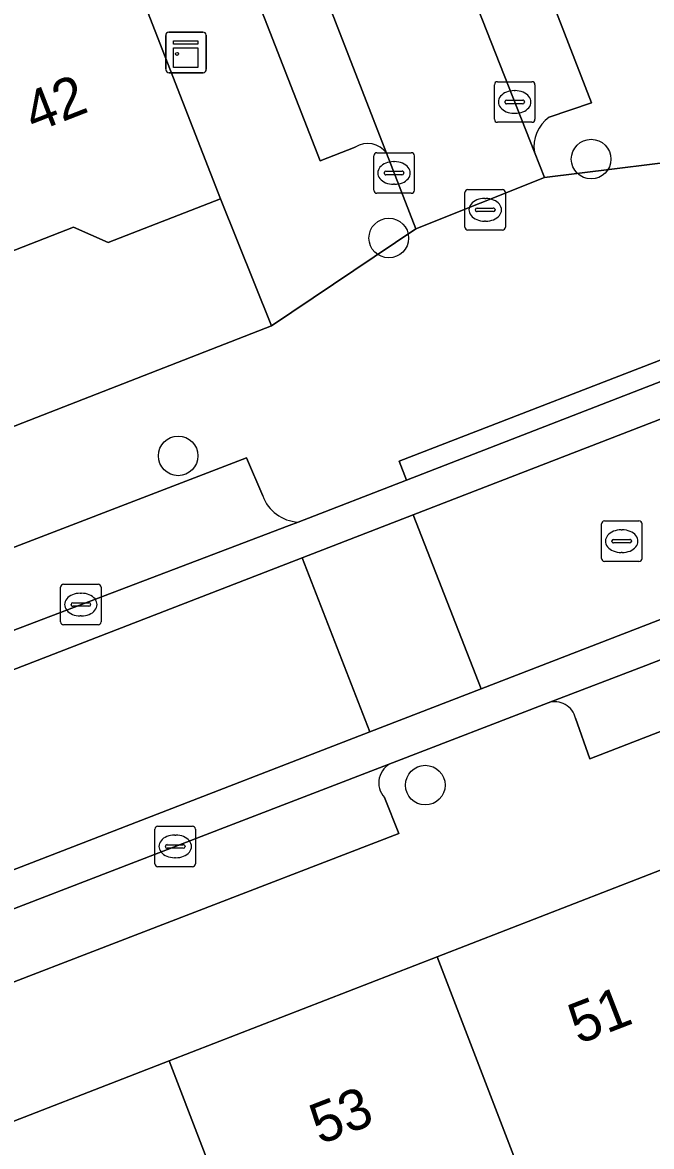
# Model space of a CAD drawing. Extents: x 161692 to 162379, y 380760 to 381678.
# Drawn here: x 161850.58 to 161866.11, y 381183.08 to 381210.82 of the extents above; entities that cross this region are included whole.
import ezdxf

# ---------------------------------------------------------------- set-up
doc = ezdxf.new("R2010")
doc.units = 0
for name, color, linetype in [('IMGEO_Boom', 7, 'Continuous'), ('IMGEO_Erf', 7, 'Continuous'), ('IMGEO_Kast', 7, 'Continuous'), ('IMGEO_Kolk', 7, 'Continuous'), ('IMGEO_Pand', 7, 'Continuous'), ('IMGEO_Pand_nummerreeks', 7, 'Continuous'), ('IMGEO_Parkeervlak_open', 7, 'Continuous'), ('IMGEO_Rijbaan_lokaal_open', 7, 'Continuous'), ('IMGEO_Rioolput', 7, 'Continuous'), ('IMGEO_Voetpad_open', 7, 'Continuous')]:
    doc.layers.add(name, color=color, linetype=linetype)

msp = doc.modelspace()

# ---------------------------------------------------------------- linework, layer by layer
at = {"layer": 'IMGEO_Boom'}
for centre in [(161864.617, 381207.446), (161859.623, 381205.498), (161854.426, 381200.122), (161860.525, 381191.996)]:
    msp.add_circle(centre, 0.489, dxfattribs=at)
at = {"layer": 'IMGEO_Erf'}
msp.add_lwpolyline([(161790.007, 381177.307), (161856.733, 381203.329), (161855.472, 381206.468), (161852.7, 381205.388), (161851.844, 381205.764), (161849.88, 381204.999)], dxfattribs=at)
at = {"layer": 'IMGEO_Kast'}
for p, q in [((161854.12, 381209.653), (161854.12, 381210.494)), ((161854.12, 381210.494), (161854.12, 381209.653)), ((161854.195, 381210.578), (161855.036, 381210.578)), ((161855.036, 381210.578), (161854.195, 381210.578)), ((161855.12, 381210.503), (161855.12, 381209.662)), ((161855.12, 381209.662), (161855.12, 381210.503)), ((161855.045, 381209.578), (161854.204, 381209.578)), ((161854.204, 381209.578), (161855.045, 381209.578))]:
    msp.add_line(p, q, dxfattribs=at)
for points in [[(161854.315, 381210.368), (161854.915, 381210.368), (161854.915, 381210.283), (161854.315, 381210.283), (161854.315, 381210.368)], [(161854.315, 381210.193), (161854.915, 381210.193), (161854.915, 381209.704), (161854.315, 381209.704), (161854.315, 381210.193)]]:
    msp.add_lwpolyline(points, dxfattribs=at)
msp.add_circle((161854.399, 381210.042), 0.0377, dxfattribs=at)
for centre, start, end in [((161854.198, 381210.5), 92.4484, 184.2845), ((161854.198, 381210.5), 92.4484, 184.2845), ((161855.042, 381210.5), 2.4484, 94.2845), ((161855.042, 381210.5), 2.4484, 94.2845), ((161854.198, 381209.656), 182.4484, 274.2845), ((161854.198, 381209.656), 182.4484, 274.2845), ((161855.042, 381209.656), 272.4484, 4.2845), ((161855.042, 381209.656), 272.4484, 4.2845)]:
    msp.add_arc(centre, 0.0779, start, end, dxfattribs=at)
at = {"layer": 'IMGEO_Kolk'}
for p, q in [((161862.305, 381209.355), (161863.157, 381209.355)), ((161862.23, 381208.429), (161862.23, 381209.281)), ((161862.718, 381209.135), (161862.743, 381209.135)), ((161863.231, 381209.281), (161863.231, 381208.429)), ((161862.489, 381208.849), (161862.489, 381208.861)), ((161862.927, 381208.812), (161862.529, 381208.812)), ((161862.532, 381208.898), (161862.93, 381208.898)), ((161862.973, 381208.861), (161862.973, 381208.849)), ((161862.741, 381208.575), (161862.716, 381208.575)), ((161863.157, 381208.355), (161862.305, 381208.355)), ((161859.253, 381206.677), (161859.253, 381207.529)), ((161859.328, 381207.603), (161860.18, 381207.603)), ((161859.741, 381207.383), (161859.766, 381207.383)), ((161860.254, 381207.529), (161860.254, 381206.677)), ((161859.512, 381207.097), (161859.512, 381207.109)), ((161859.555, 381207.146), (161859.953, 381207.146)), ((161859.996, 381207.109), (161859.996, 381207.097)), ((161859.95, 381207.06), (161859.552, 381207.06)), ((161859.764, 381206.823), (161859.739, 381206.823)), ((161860.18, 381206.603), (161859.328, 381206.603)), ((161851.524, 381196.026), (161851.524, 381196.878)), ((161851.599, 381196.952), (161852.451, 381196.952)), ((161852.525, 381196.878), (161852.525, 381196.026)), ((161852.012, 381196.732), (161852.037, 381196.732)), ((161851.783, 381196.446), (161851.783, 381196.458)), ((161852.221, 381196.409), (161851.823, 381196.409)), ((161851.826, 381196.495), (161852.224, 381196.495)), ((161852.267, 381196.458), (161852.267, 381196.446)), ((161852.035, 381196.172), (161852.01, 381196.172)), ((161852.451, 381195.952), (161851.599, 381195.952)), ((161853.928, 381190.984), (161854.78, 381190.984)), ((161853.853, 381190.058), (161853.853, 381190.91)), ((161854.341, 381190.764), (161854.366, 381190.764)), ((161854.854, 381190.91), (161854.854, 381190.058)), ((161854.112, 381190.478), (161854.112, 381190.49)), ((161854.55, 381190.441), (161854.152, 381190.441)), ((161854.155, 381190.527), (161854.553, 381190.527)), ((161854.596, 381190.49), (161854.596, 381190.478)), ((161854.364, 381190.204), (161854.339, 381190.204)), ((161854.78, 381189.984), (161853.928, 381189.984))]:
    msp.add_line(p, q, dxfattribs=at)
for points in [[(161862.305, 381209.355), (161863.157, 381209.355)], [(161862.23, 381208.429), (161862.23, 381209.281)], [(161863.231, 381209.281), (161863.231, 381208.429)], [(161863.157, 381208.355), (161862.305, 381208.355)], [(161859.253, 381206.677), (161859.253, 381207.529)], [(161859.328, 381207.603), (161860.18, 381207.603)], [(161860.254, 381207.529), (161860.254, 381206.677)], [(161860.18, 381206.603), (161859.328, 381206.603)], [(161851.524, 381196.026), (161851.524, 381196.878)], [(161851.599, 381196.952), (161852.451, 381196.952)], [(161852.525, 381196.878), (161852.525, 381196.026)], [(161852.451, 381195.952), (161851.599, 381195.952)], [(161853.928, 381190.984), (161854.78, 381190.984)], [(161853.853, 381190.058), (161853.853, 381190.91)], [(161854.854, 381190.91), (161854.854, 381190.058)], [(161854.78, 381189.984), (161853.928, 381189.984)]]:
    msp.add_lwpolyline(points, dxfattribs=at)
for centre, radius, start, end in [((161862.307, 381209.279), 0.0765, 91.552, 178.448), ((161862.307, 381209.279), 0.0765, 91.552, 178.448), ((161863.155, 381209.279), 0.0765, 1.552, 88.448), ((161863.155, 381209.279), 0.0765, 1.552, 88.448), ((161862.529, 381208.858), 0.0403, 85.8775, 175.7526), ((161862.526, 381208.848), 0.0366, 178.938, 274.7102), ((161862.93, 381208.855), 0.043, 264.8664, 352.4533), ((161862.934, 381208.86), 0.0386, 1.7309, 96.639), ((161862.307, 381208.431), 0.0765, 181.552, 268.448), ((161862.307, 381208.431), 0.0765, 181.552, 268.448), ((161863.155, 381208.431), 0.0765, 271.552, 358.448), ((161863.155, 381208.431), 0.0765, 271.552, 358.448), ((161859.33, 381207.527), 0.0765, 91.552, 178.448), ((161859.33, 381207.527), 0.0765, 91.552, 178.448), ((161860.178, 381207.527), 0.0765, 1.552, 88.448), ((161860.178, 381207.527), 0.0765, 1.552, 88.448), ((161859.552, 381207.106), 0.0403, 85.8775, 175.7526), ((161859.549, 381207.096), 0.0366, 178.938, 274.7102), ((161859.953, 381207.103), 0.043, 264.8664, 352.4533), ((161859.957, 381207.108), 0.0386, 1.7309, 96.639), ((161859.33, 381206.679), 0.0765, 181.552, 268.448), ((161859.33, 381206.679), 0.0765, 181.552, 268.448), ((161860.178, 381206.679), 0.0765, 271.552, 358.448), ((161860.178, 381206.679), 0.0765, 271.552, 358.448), ((161851.601, 381196.876), 0.0765, 91.552, 178.448), ((161851.601, 381196.876), 0.0765, 91.552, 178.448), ((161852.449, 381196.876), 0.0765, 1.552, 88.448), ((161852.449, 381196.876), 0.0765, 1.552, 88.448), ((161851.823, 381196.455), 0.0403, 85.8775, 175.7526), ((161851.82, 381196.445), 0.0366, 178.938, 274.7102), ((161852.224, 381196.452), 0.043, 264.8664, 352.4533), ((161852.228, 381196.457), 0.0386, 1.7309, 96.639), ((161851.601, 381196.028), 0.0765, 181.552, 268.448), ((161851.601, 381196.028), 0.0765, 181.552, 268.448), ((161852.449, 381196.028), 0.0765, 271.552, 358.448), ((161852.449, 381196.028), 0.0765, 271.552, 358.448), ((161853.93, 381190.908), 0.0765, 91.552, 178.448), ((161853.93, 381190.908), 0.0765, 91.552, 178.448), ((161854.778, 381190.908), 0.0765, 1.552, 88.448), ((161854.778, 381190.908), 0.0765, 1.552, 88.448), ((161854.152, 381190.487), 0.0403, 85.8775, 175.7526), ((161854.149, 381190.477), 0.0366, 178.938, 274.7102), ((161854.553, 381190.484), 0.043, 264.8664, 352.4533), ((161854.557, 381190.489), 0.0386, 1.7309, 96.639), ((161853.93, 381190.06), 0.0765, 181.552, 268.448), ((161853.93, 381190.06), 0.0765, 181.552, 268.448), ((161854.778, 381190.06), 0.0765, 271.552, 358.448), ((161854.778, 381190.06), 0.0765, 271.552, 358.448)]:
    msp.add_arc(centre, radius, start, end, dxfattribs=at)
for centre, major_axis, ratio, start_param, end_param in [((161862.717, 381208.855), (-0.387, 0.002), 0.722429, 4.712389, 7.853982), ((161862.742, 381208.855), (-0.39, 0.002), 0.717154, 1.570796, 4.712389), ((161859.74, 381207.103), (-0.387, 0.002), 0.722429, 4.712389, 7.853982), ((161859.765, 381207.103), (-0.39, 0.002), 0.717154, 1.570796, 4.712389), ((161852.011, 381196.452), (-0.387, 0.002), 0.722429, 4.712389, 7.853982), ((161852.036, 381196.452), (-0.39, 0.002), 0.717154, 1.570796, 4.712389), ((161854.34, 381190.484), (-0.387, 0.002), 0.722429, 4.712389, 7.853982), ((161854.365, 381190.484), (-0.39, 0.002), 0.717154, 1.570796, 4.712389)]:
    msp.add_ellipse(centre, major_axis=major_axis, ratio=ratio, start_param=start_param, end_param=end_param, dxfattribs=at)
at = {"layer": 'IMGEO_Pand'}
for points in [[(161849.88, 381204.999), (161851.844, 381205.764), (161852.7, 381205.388), (161855.472, 381206.468), (161851.563, 381216.501), (161848.644, 381215.364), (161847.245, 381218.956), (161844.815, 381218.009)], [(161866.752, 381190.062), (161860.818, 381187.759), (161863.904, 381179.738), (161864.044, 381179.374), (161865.604, 381175.321), (161868.413, 381176.374), (161867.441, 381178.968), (161870.484, 381180.109), (161870.13, 381181.053)], [(161860.818, 381187.759), (161854.202, 381185.191), (161857.428, 381176.805), (161859.691, 381177.684), (161860.142, 381177.859), (161861.798, 381173.593), (161864.764, 381174.744), (161863.12, 381179.015), (161864.044, 381179.374), (161863.904, 381179.738)], [(161849.069, 381183.199), (161858.668, 381158.344), (161863.374, 381160.161), (161856.984, 381176.633), (161857.428, 381176.805), (161854.202, 381185.191)]]:
    msp.add_lwpolyline(points, close=True, dxfattribs=at)
at = {"layer": 'IMGEO_Parkeervlak_open'}
for points in [[(161961.722, 381232.1), (161956.348, 381230.042), (161938.085, 381222.934), (161918.222, 381215.27), (161899.284, 381207.916), (161881.555, 381200.986), (161865.97, 381194.951), (161863.559, 381194.025)], [(161864.233, 381193.647), (161864.586, 381192.643), (161961.787, 381230.31), (161961.409, 381231.377)], [(161857.07, 381223.441), (161857.093, 381223.274), (161859.374, 381217.399), (161863.218, 381207.613)], [(161863.582, 381208.478), (161864.624, 381208.831), (161858.869, 381223.699), (161857.929, 381223.32)], [(161859.567, 381207.59), (161856.783, 381214.783), (161855.087, 381219.078)], [(161854.781, 381218.566), (161853.739, 381218.162), (161857.929, 381207.399), (161858.793, 381207.74)], [(161856.513, 381199.137), (161856.109, 381200.077), (161848.689, 381197.215), (161829.432, 381189.606), (161830.108, 381188.016), (161834.232, 381189.591), (161844.879, 381193.732), (161845.391, 381193.932), (161857.163, 381198.402)], [(161857.163, 381198.402), (161857.385, 381198.488)], [(161859.714, 381192.548), (161855.676, 381190.996), (161847.135, 381187.702), (161847.144, 381187.677)], [(161859.871, 381190.8), (161859.517, 381191.69)], [(161848.077, 381187.241), (161848.432, 381186.396), (161859.871, 381190.8)]]:
    msp.add_lwpolyline(points, dxfattribs=at)
for centre, radius, start, end in [((161864.092, 381207.755), 0.885, 125.1545, 189.2019), ((161859.103, 381207.266), 0.566, 34.889, 123.1752), ((161857.443, 381199.476), 0.99, 200.0294, 266.6524), ((161863.724, 381193.529), 0.523, 13.0794, 108.3505), ((161859.909, 381192.052), 0.533, 111.4034, 222.7342)]:
    msp.add_arc(centre, radius, start, end, dxfattribs=at)
at = {"layer": 'IMGEO_Rijbaan_lokaal_open'}
for points in [[(161935.912, 381223.005), (161936.957, 381223.409), (161935.244, 381227.71), (161934.242, 381227.322), (161860.229, 381198.667), (161861.902, 381194.373)], [(161860.229, 381198.667), (161857.487, 381197.606), (161859.16, 381193.312), (161861.902, 381194.373)], [(161859.16, 381193.312), (161857.487, 381197.606), (161845.208, 381192.852), (161846.822, 381188.539)]]:
    msp.add_lwpolyline(points, close=True, dxfattribs=at)
for points in [[(161845.208, 381192.852), (161857.487, 381197.606), (161860.229, 381198.667), (161934.242, 381227.322)], [(161930.566, 381226.829), (161915.285, 381220.839), (161904.026, 381216.527), (161903.292, 381216.246), (161901.517, 381215.566), (161898.974, 381214.574), (161898.093, 381214.23), (161888.794, 381210.602), (161870.131, 381203.423), (161867.88, 381202.555), (161860.061, 381199.525), (161857.385, 381198.488), (161857.163, 381198.402), (161845.391, 381193.932)], [(161854.176, 381221.385), (161855.087, 381219.078), (161856.783, 381214.783), (161859.567, 381207.59), (161860.289, 381205.724), (161863.463, 381206.988), (161863.218, 381207.613), (161859.374, 381217.399), (161857.093, 381223.274), (161857.07, 381223.441), (161856.981, 381223.525)], [(161935.912, 381223.005), (161861.902, 381194.373), (161859.16, 381193.312), (161846.822, 381188.539)], [(161847.135, 381187.702), (161855.676, 381190.996), (161859.714, 381192.548), (161863.559, 381194.025), (161865.97, 381194.951), (161881.555, 381200.986), (161899.284, 381207.916), (161918.222, 381215.27), (161938.085, 381222.934)]]:
    msp.add_lwpolyline(points, dxfattribs=at)
at = {"layer": 'IMGEO_Rioolput'}
for p, q in [((161861.503, 381205.768), (161861.503, 381206.62)), ((161861.578, 381206.694), (161862.43, 381206.694)), ((161862.504, 381206.62), (161862.504, 381205.768)), ((161861.805, 381206.237), (161862.203, 381206.237)), ((161861.991, 381206.474), (161862.016, 381206.474)), ((161861.762, 381206.188), (161861.762, 381206.2)), ((161862.2, 381206.151), (161861.802, 381206.151)), ((161862.246, 381206.2), (161862.246, 381206.188)), ((161862.43, 381205.694), (161861.578, 381205.694)), ((161862.014, 381205.914), (161861.989, 381205.914)), ((161864.946, 381198.517), (161865.798, 381198.517)), ((161864.871, 381197.591), (161864.871, 381198.443)), ((161865.359, 381198.297), (161865.384, 381198.297)), ((161865.872, 381198.443), (161865.872, 381197.591)), ((161865.13, 381198.011), (161865.13, 381198.023)), ((161865.568, 381197.974), (161865.17, 381197.974)), ((161865.173, 381198.06), (161865.571, 381198.06)), ((161865.614, 381198.023), (161865.614, 381198.011)), ((161865.382, 381197.737), (161865.357, 381197.737)), ((161865.798, 381197.517), (161864.946, 381197.517))]:
    msp.add_line(p, q, dxfattribs=at)
for points in [[(161861.503, 381205.768), (161861.503, 381206.62)], [(161861.578, 381206.694), (161862.43, 381206.694)], [(161862.504, 381206.62), (161862.504, 381205.768)], [(161862.43, 381205.694), (161861.578, 381205.694)], [(161864.946, 381198.517), (161865.798, 381198.517)], [(161864.871, 381197.591), (161864.871, 381198.443)], [(161865.872, 381198.443), (161865.872, 381197.591)], [(161865.798, 381197.517), (161864.946, 381197.517)]]:
    msp.add_lwpolyline(points, dxfattribs=at)
for centre, radius, start, end in [((161861.58, 381206.618), 0.0765, 91.552, 178.448), ((161861.58, 381206.618), 0.0765, 91.552, 178.448), ((161862.428, 381206.618), 0.0765, 1.552, 88.448), ((161862.428, 381206.618), 0.0765, 1.552, 88.448), ((161861.802, 381206.197), 0.0403, 85.8775, 175.7526), ((161862.207, 381206.199), 0.0386, 1.7309, 96.639), ((161861.799, 381206.187), 0.0366, 178.938, 274.7102), ((161862.203, 381206.194), 0.043, 264.8664, 352.4533), ((161861.58, 381205.77), 0.0765, 181.552, 268.448), ((161861.58, 381205.77), 0.0765, 181.552, 268.448), ((161862.428, 381205.77), 0.0765, 271.552, 358.448), ((161862.428, 381205.77), 0.0765, 271.552, 358.448), ((161864.948, 381198.441), 0.0765, 91.552, 178.448), ((161864.948, 381198.441), 0.0765, 91.552, 178.448), ((161865.796, 381198.441), 0.0765, 1.552, 88.448), ((161865.796, 381198.441), 0.0765, 1.552, 88.448), ((161865.17, 381198.02), 0.0403, 85.8775, 175.7526), ((161865.167, 381198.01), 0.0366, 178.938, 274.7102), ((161865.571, 381198.017), 0.043, 264.8664, 352.4533), ((161865.575, 381198.022), 0.0386, 1.7309, 96.639), ((161864.948, 381197.593), 0.0765, 181.552, 268.448), ((161864.948, 381197.593), 0.0765, 181.552, 268.448), ((161865.796, 381197.593), 0.0765, 271.552, 358.448), ((161865.796, 381197.593), 0.0765, 271.552, 358.448)]:
    msp.add_arc(centre, radius, start, end, dxfattribs=at)
for centre, major_axis, ratio, start_param, end_param in [((161861.99, 381206.194), (-0.387, 0.002), 0.722429, 4.712389, 7.853982), ((161862.015, 381206.194), (-0.39, 0.002), 0.717154, 1.570796, 4.712389), ((161865.358, 381198.017), (-0.387, 0.002), 0.722429, 4.712389, 7.853982), ((161865.383, 381198.017), (-0.39, 0.002), 0.717154, 1.570796, 4.712389)]:
    msp.add_ellipse(centre, major_axis=major_axis, ratio=ratio, start_param=start_param, end_param=end_param, dxfattribs=at)
at = {"layer": 'IMGEO_Voetpad_open'}
for points in [[(161859.797, 381288.563), (161858.769, 381288.718), (161860.014, 381299.613), (161861.491, 381310.444), (161859.366, 381312.667), (161857.595, 381299.195), (161856.876, 381293.56), (161856.679, 381293.585), (161855.69, 381286.076), (161851.558, 381254.696), (161851.417, 381253.627), (161847.794, 381226.116), (161849.227, 381222.46), (161851.563, 381216.501), (161855.472, 381206.468), (161856.733, 381203.329), (161860.289, 381205.724), (161859.567, 381207.59)], [(161989.239, 381251.642), (161996.14, 381254.262), (162000.537, 381255.938), (162011.205, 381260.006), (162011.546, 381263.36), (162000, 381258.853), (161995.053, 381256.932), (161977.201, 381250), (161867.852, 381207.538), (161863.463, 381206.988), (161860.289, 381205.724), (161856.733, 381203.329), (161790.007, 381177.307), (161770.674, 381180.834), (161767.92, 381176.679), (161769.705, 381176.201), (161769.85, 381176.162)], [(161961.409, 381231.377), (161961.787, 381230.31), (161864.586, 381192.643), (161864.233, 381193.647)], [(161863.218, 381207.613), (161863.463, 381206.988), (161867.852, 381207.538), (161866.342, 381211.369), (161861.388, 381224.149), (161860.324, 381226.916)], [(161857.929, 381223.32), (161858.869, 381223.699), (161864.624, 381208.831), (161863.582, 381208.478)], [(161858.793, 381207.74), (161857.929, 381207.399), (161853.739, 381218.162)], [(161857.385, 381198.488), (161860.061, 381199.525), (161859.88, 381199.99), (161867.699, 381203.02), (161867.88, 381202.555), (161870.131, 381203.423)], [(161826.097, 381186.435), (161827.112, 381186.838), (161830.108, 381188.016), (161829.432, 381189.606), (161848.689, 381197.215), (161856.109, 381200.077), (161856.513, 381199.137)], [(161860.818, 381187.759), (161866.752, 381190.062), (161869.541, 381191.144), (161870.281, 381190.549), (161872.505, 381191.413), (161872.83, 381191.539), (161872.965, 381192.415), (161875.012, 381193.209), (161875.697, 381192.659), (161877.981, 381193.546), (161879.937, 381194.305), (161880.061, 381195.107), (161882.325, 381195.986), (161882.9, 381195.524), (161883.425, 381195.727)], [(161863.559, 381194.025), (161859.714, 381192.548)], [(161859.517, 381191.69), (161859.871, 381190.8), (161848.432, 381186.396), (161848.077, 381187.241)], [(161842.227, 381179.366), (161843.607, 381181.079), (161849.069, 381183.199), (161854.202, 381185.191), (161860.818, 381187.759)]]:
    msp.add_lwpolyline(points, dxfattribs=at)
msp.add_lwpolyline([(161867.88, 381202.555), (161867.699, 381203.02), (161859.88, 381199.99), (161860.061, 381199.525)], close=True, dxfattribs=at)
for centre, radius, start, end in [((161864.092, 381207.755), 0.885, 125.1545, 189.2019), ((161859.103, 381207.266), 0.566, 34.889, 123.1752), ((161857.443, 381199.476), 0.99, 200.0294, 266.6524), ((161863.724, 381193.529), 0.523, 13.0794, 108.3505), ((161859.909, 381192.052), 0.533, 111.4034, 222.7342)]:
    msp.add_arc(centre, radius, start, end, dxfattribs=at)

# ---------------------------------------------------------------- texts
at = {"layer": 'IMGEO_Pand_nummerreeks'}
for s, rotation, p in [('42', 21.3199, (161850.871, 381208.087)), ('51', 21.2109, (161864.307, 381185.593)), ('53', 21.2109, (161857.926, 381183.117))]:
    msp.add_text(s, height=1, rotation=rotation, dxfattribs=at).set_placement(p)

doc.saveas('drawing.dxf')
